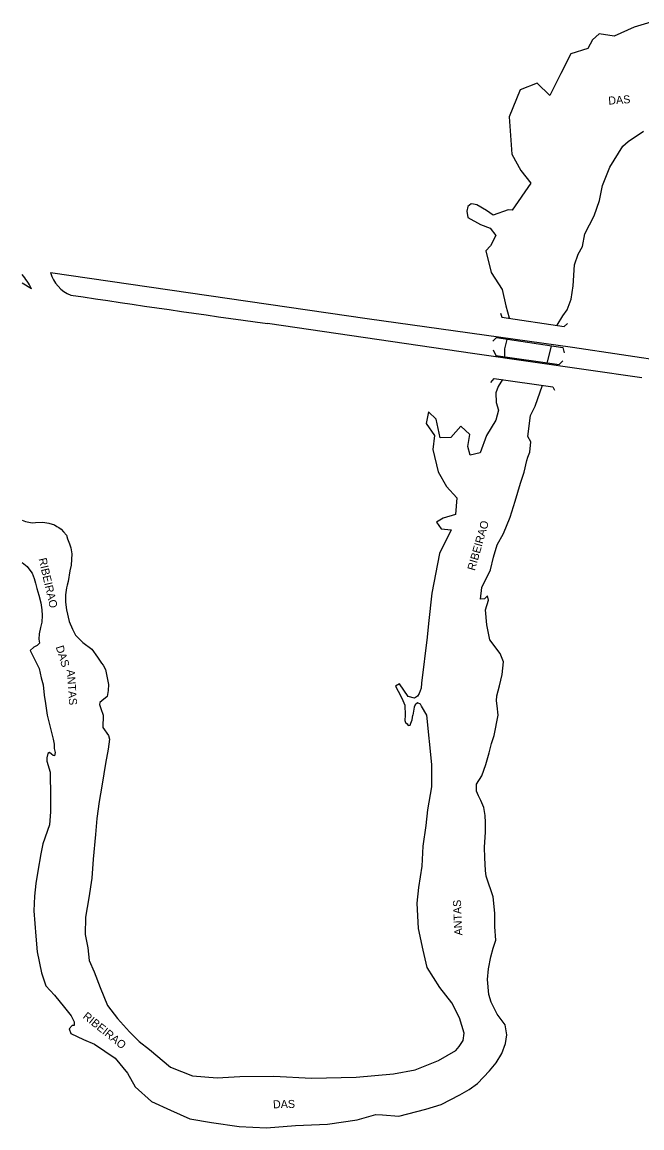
# Model space of a CAD drawing. Extents: x 325899 to 364828, y 7568995 to 7592502.
# Drawn here: x 333681 to 333991, y 7590796 to 7591348 of the extents above; entities that cross this region are included whole.
import ezdxf

# ---------------------------------------------------------------- set-up
doc = ezdxf.new("R2010")
doc.units = 0
for name, color, linetype in [('EDIFEXISTENT', 7, 'Continuous'), ('EDIFIDENTIF', 7, 'Continuous'), ('EDIFOBRAEXIS', 7, 'Continuous')]:
    doc.layers.add(name, color=color, linetype=linetype)

msp = doc.modelspace()

# ---------------------------------------------------------------- linework, layer by layer
at = {"layer": 'EDIFEXISTENT'}
for points in [[(333920.15, 7591202.85), (333920.93, 7591200.86)], [(333920.93, 7591200.86), (333951.98, 7591196.21), (333953.62, 7591197.75)], [(333916.42, 7591188.84), (333918.24, 7591190.63), (333951.37, 7591185.76), (333952.07, 7591183.04)], [(333916.55, 7591184.57), (333917.94, 7591181.69), (333949.58, 7591177.13), (333951.41, 7591179.11)], [(333915.33, 7591168.21), (333917.01, 7591170.16), (333946.37, 7591166.1)], [(333946.37, 7591166.1), (333947.21, 7591164.43)]]:
    msp.add_lwpolyline(points, dxfattribs=at)
at = {"layer": 'EDIFOBRAEXIS'}
for points in [[(333995.23, 7591348.26), (333986.91, 7591345.67), (333976.93, 7591341.28), (333969.39, 7591342.47), (333966.17, 7591339.41), (333963.73, 7591335.16), (333955.34, 7591332.34), (333950.41, 7591322.54), (333944.87, 7591311.53), (333938.51, 7591317.78), (333930, 7591314.43), (333924.47, 7591300.91), (333925.89, 7591282.32), (333930.41, 7591274.08), (333935.42, 7591267.86), (333926.09, 7591254.36), (333924.02, 7591254.43), (333916.59, 7591251.87), (333913.25, 7591254.18), (333908.4, 7591256.96), (333906.72, 7591257.24), (333905.55, 7591257.47), (333903.83, 7591256.12), (333903.38, 7591253.76), (333903.89, 7591250.6), (333910.3, 7591247.21), (333915.05, 7591245.26), (333917.92, 7591241.71), (333915.21, 7591236.53), (333912.95, 7591233.98), (333915.48, 7591223.21), (333921.04, 7591214.71), (333922.84, 7591206.59), (333924.51, 7591200.56)], [(333948.58, 7591196.81), (333951.27, 7591201.48), (333953.47, 7591204.58), (333955.41, 7591209.88), (333956.47, 7591216.56), (333957.19, 7591226.93), (333959.02, 7591232.4), (333961.07, 7591236.08), (333962.38, 7591242.46), (333967, 7591251.51), (333969.58, 7591259.22), (333971.21, 7591266.64), (333974.73, 7591275.87), (333981.3, 7591286.34), (333983.89, 7591288.63), (333991.64, 7591293.7)], [(333695.6, 7591223.09), (333853.59, 7591200.16), (333956.1, 7591185.89), (334005.08, 7591178.48)], [(333686.13, 7591215.08), (333681.39, 7591217.78)], [(333990.78, 7591170.52), (333907.47, 7591182.53), (333803.95, 7591197.61)], [(333923.44, 7591189.69), (333922.13, 7591185.07), (333922.23, 7591181.29)], [(333945.46, 7591186.56), (333943.53, 7591178.28)], [(333921.18, 7591169.63), (333919.07, 7591166.28), (333917.88, 7591163.07), (333918.03, 7591158.26), (333919.21, 7591154.43), (333917.8, 7591149.46), (333913.29, 7591141.72), (333909.99, 7591133.08), (333905.12, 7591131.83), (333903.88, 7591136.19), (333904.82, 7591142.16), (333900.4, 7591146.45), (333895.37, 7591140.77), (333890.16, 7591140.55), (333888.05, 7591149.92), (333884.27, 7591153.5), (333883.13, 7591147.79), (333887.18, 7591141.65), (333886.4, 7591134.79), (333889.07, 7591123.57), (333893.29, 7591116.26), (333898.4, 7591110.55), (333897.72, 7591102.18), (333891.6, 7591100.41), (333888.26, 7591098.43), (333890.62, 7591095.02), (333895.59, 7591094.67), (333889.68, 7591082.77), (333885.87, 7591063), (333884.32, 7591047.81), (333883.65, 7591040.93), (333880.78, 7591017.96), (333880.62, 7591015.4), (333879.58, 7591012.75), (333878.71, 7591011.5), (333877.26, 7591010.51), (333874.18, 7591011.4), (333869.77, 7591017.61), (333867.74, 7591016.43), (333870.43, 7591011.46), (333871.4, 7591009.38), (333872.43, 7591006.99), (333872.68, 7591001.91)], [(333919.02, 7591001.91), (333918.58, 7591006.67), (333918.23, 7591009.2), (333918.3, 7591011.68), (333919.63, 7591016.59), (333921.08, 7591022.37), (333921.76, 7591028.68), (333919.98, 7591032.73), (333914.88, 7591039.64), (333913.41, 7591047.17), (333912.68, 7591054.63), (333914.3, 7591059.41), (333913.68, 7591061.63), (333912.19, 7591060.14), (333910.23, 7591060), (333910.83, 7591065.82), (333915.14, 7591074.6), (333916.68, 7591081.01), (333918.51, 7591087.09), (333921.71, 7591092.82), (333925.05, 7591100.95), (333927.58, 7591108.95), (333930.12, 7591117.85), (333932.03, 7591123.35), (333933.35, 7591129.3), (333933.88, 7591130.98), (333934.85, 7591133.38), (333935.3, 7591138.48), (333933.86, 7591141.17), (333935.11, 7591151.77), (333937.52, 7591156.45), (333941.14, 7591166.91)], [(333681.43, 7591099.37), (333683.07, 7591098.75), (333683.91, 7591098.53), (333684.77, 7591098.4), (333686.35, 7591098.15), (333688.11, 7591098.3), (333691.73, 7591098.34), (333694.78, 7591097.93), (333697.57, 7591097.05), (333698.7, 7591096.26), (333699.77, 7591095.69), (333700.82, 7591094.95), (333702.01, 7591093.6), (333703.56, 7591091.96), (333704.12, 7591090.07), (333705.02, 7591087.61), (333705.76, 7591085.65), (333706.2, 7591082.54), (333705.86, 7591076.97), (333705.15, 7591074.1), (333704.33, 7591068.79), (333703.88, 7591067.02), (333703.5, 7591065.62), (333702.97, 7591062.14), (333703.04, 7591058.37), (333703.56, 7591054.64), (333704.95, 7591048.87), (333706.48, 7591044.94), (333708.05, 7591041.88), (333711.68, 7591038.38), (333716.19, 7591034.89), (333719.07, 7591031.01), (333720.94, 7591028.01), (333721.79, 7591026.91), (333723.07, 7591024.83), (333724.51, 7591017.39), (333724.31, 7591014.3), (333723.88, 7591011.36), (333721.26, 7591009.11), (333720.11, 7591008.31), (333719.95, 7591007.39), (333720.69, 7591005.26), (333720.69, 7591005.26)], [(333681.45, 7591078.35), (333683.96, 7591076.27), (333685.18, 7591074.44), (333686.37, 7591072.89), (333687.35, 7591070.25), (333688.05, 7591067.99), (333688.78, 7591065.32), (333689.67, 7591061.87), (333690.67, 7591058.19), (333691.18, 7591054.58), (333691.38, 7591051.75), (333691.16, 7591048.45), (333690.63, 7591045.76), (333689.82, 7591042.56), (333689.79, 7591040.03), (333690.13, 7591037.99), (333688.98, 7591036.8), (333687.2, 7591035.94), (333685.36, 7591034.29), (333689.86, 7591025.33), (333690.82, 7591020.72), (333691.85, 7591017.11), (333692.46, 7591012.01), (333692.99, 7591007.8), (333693.95, 7591001.91)], [(333883.49, 7591001.91), (333880.72, 7591006.54), (333880.34, 7591007.57), (333878.71, 7591008.08), (333877.69, 7591007.12), (333877.05, 7591006), (333876.37, 7591001.91)], [(333693.95, 7591001.91), (333696.89, 7590990), (333697.44, 7590987.52), (333697.33, 7590985.37), (333697.86, 7590983.34), (333697.52, 7590981.62), (333696.93, 7590981.81), (333696.01, 7590982.47), (333695.09, 7590983.42), (333694.23, 7590982.91), (333693.72, 7590980.6), (333693.76, 7590979.05), (333695.33, 7590973.51), (333695.44, 7590969.48), (333695.55, 7590964.96), (333695.55, 7590959.64), (333695.55, 7590953.71), (333695.02, 7590947.21), (333691.65, 7590937.67), (333690.81, 7590932.79), (333689.21, 7590924.06), (333688.3, 7590917.81), (333687.64, 7590911.52), (333687.2, 7590904.18), (333687.81, 7590897.88), (333688.3, 7590891.52), (333688.84, 7590883.73), (333691.14, 7590873.26), (333693.27, 7590866.71), (333697.55, 7590862.15), (333702.55, 7590855.98), (333705.83, 7590851.73), (333707.4, 7590848.75), (333707.34, 7590846.95), (333706.4, 7590846.99), (333704.82, 7590845.28), (333705.65, 7590842.9), (333712.04, 7590839.99), (333717.51, 7590837.62), (333727.92, 7590830.54), (333734.07, 7590823.19), (333737.83, 7590816.35), (333746.01, 7590809.04), (333755.4, 7590804.58), (333765.15, 7590800.35), (333775.89, 7590798.49), (333789.73, 7590796.5), (333803.38, 7590795.78), (333817.8, 7590796.92), (333833.82, 7590797.64), (333848.71, 7590799.82), (333858, 7590802.39), (333861.29, 7590802.26), (333869.39, 7590801.62), (333882.87, 7590805.21), (333890.51, 7590807.53), (333899.96, 7590812.33), (333904.5, 7590814.98), (333908.73, 7590818.04), (333914.76, 7590824.3), (333918.05, 7590828.31), (333920.9, 7590832.87), (333922.76, 7590838.01), (333923.33, 7590842.35), (333922.53, 7590847.29), (333918.5, 7590852.63), (333915.56, 7590858.67), (333914.36, 7590862.44), (333913.69, 7590869.91), (333914.23, 7590875.32), (333915.44, 7590881.21), (333916.6, 7590885.61), (333917.93, 7590889.65), (333917.45, 7590896.19), (333917.41, 7590902.98), (333916.53, 7590911.19), (333913.23, 7590920.98), (333913.07, 7590921.59), (333912.72, 7590924.4), (333912.41, 7590930.79), (333912.26, 7590936.11), (333912.65, 7590943.47), (333912.64, 7590948.44), (333912.56, 7590951.94), (333911.96, 7590955.91), (333910.39, 7590959.42), (333909.18, 7590961.72), (333908.19, 7590964.02), (333908.24, 7590967.47), (333910.92, 7590971.65), (333912.9, 7590977.35), (333914.62, 7590983.09), (333915.75, 7590987.79), (333916.98, 7590991.79), (333919.02, 7591001.91)], [(333721.88, 7591001.91), (333721.66, 7590995.8), (333724.56, 7590991.76), (333724.93, 7590990.04), (333724.34, 7590984.97), (333722.98, 7590977.83), (333722.11, 7590972.67), (333721.13, 7590966.58), (333719.87, 7590958.78), (333718.68, 7590950.3), (333717.96, 7590942.31), (333716.85, 7590930.1), (333716.25, 7590920.61), (333714.66, 7590910.66), (333713.07, 7590901.01), (333712.78, 7590892.43), (333714.16, 7590885.68), (333714.92, 7590879.49), (333717.28, 7590873.78), (333720.39, 7590865.92), (333724.09, 7590856.95), (333728.99, 7590850.4), (333735.01, 7590843.78), (333739.74, 7590839.01), (333744.95, 7590834.87), (333755.45, 7590826.16), (333766.46, 7590821.84), (333778.72, 7590820.83), (333790.02, 7590821.53), (333807.06, 7590821.58), (333825.84, 7590820.67), (333848.2, 7590821.17), (333866.75, 7590822.85), (333877.56, 7590824.82), (333889.26, 7590829.53), (333897.99, 7590834.38), (333899.52, 7590836.44), (333901.6, 7590839.5), (333902.15, 7590843.11), (333899.8, 7590850.75), (333895.91, 7590858.25), (333889.89, 7590865.85), (333883.54, 7590875.89), (333881.59, 7590884.6), (333879.34, 7590895.38), (333878.62, 7590908.13), (333879.37, 7590915.87), (333881.18, 7590926.56), (333881.52, 7590936.61), (333883.13, 7590946.89), (333883.9, 7590954.66), (333885.91, 7590966.16), (333885.97, 7590977.4), (333883.49, 7591001.91)], [(333720.69, 7591005.26), (333721.88, 7591001.91)], [(333872.68, 7591001.91), (333872.51, 7590999.39), (333872.83, 7590998.36), (333873.59, 7590997.68), (333874.16, 7590996.9), (333875.05, 7590996.93), (333875.49, 7590998.02), (333876.06, 7590999.6), (333876.37, 7591001.91)]]:
    msp.add_lwpolyline(points, dxfattribs=at)
for centre, radius, start, end in [((333644.16, 7591192.38), 47.72, 28.4118, 38.7113), ((333711.57, 7591227.36), 16.53, 194.9548, 249.3142), ((334885.05, 7598980.97), 7858.08, 261.368576, 262.092244)]:
    msp.add_arc(centre, radius, start, end, dxfattribs=at)

# ---------------------------------------------------------------- texts
at = {"layer": 'EDIFIDENTIF'}
for s, rotation, p in [('DAS', 4.183, (333974.17, 7591307)), ('RIBEIRAO', 73.9257, (333907.39, 7591073.93)), ('RIBEIRAO', 282.8647, (333689.6, 7591080.1)), ('DAS', 287.4855, (333698.1, 7591036.07)), ('ANTAS', 274.0297, (333703.65, 7591024.65)), ('ANTAS', 92.3069, (333901.17, 7590892.02)), ('RIBEIRAO', 321.2007, (333711.34, 7590850.9)), ('DAS', 1.1673, (333806.66, 7590805.56))]:
    msp.add_text(s, height=4, rotation=rotation, dxfattribs=at).set_placement(p)

doc.saveas('drawing.dxf')
